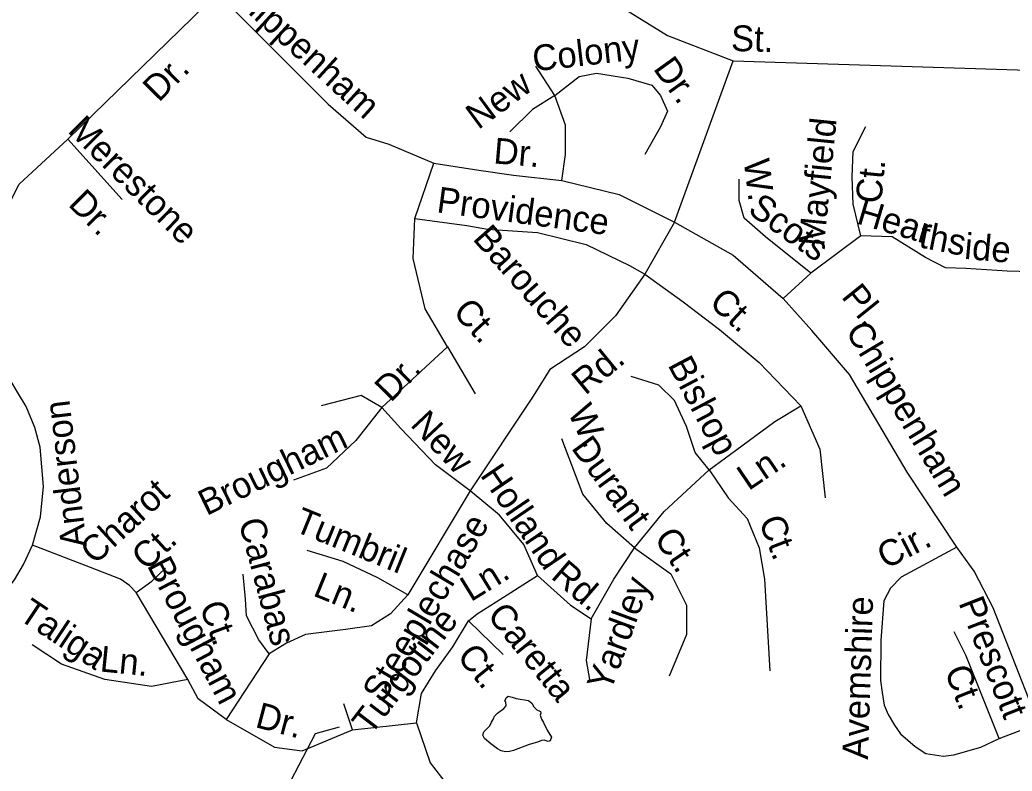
# Model space of a CAD drawing. Extents: x 2290055 to 2389491, y 66597 to 237875.
# Drawn here: x 2327683 to 2331332, y 154083 to 156845 of the extents above; entities that cross this region are included whole.
import ezdxf

# ---------------------------------------------------------------- set-up
doc = ezdxf.new("R2010")
doc.units = 0
for name, color, linetype in [('Exist Hydrographic Pond Under 1500 Sq Ft', 7, 'Continuous'), ('Exist Road Non-System Type 51', 7, 'Continuous'), ('Exist Road Non-System Type 51 Label', 7, 'Continuous')]:
    doc.layers.add(name, color=color, linetype=linetype)

msp = doc.modelspace()

# ---------------------------------------------------------------- linework, layer by layer
at = {"layer": 'Exist Hydrographic Pond Under 1500 Sq Ft'}
msp.add_lwpolyline([(2329468.2, 154154.6), (2329453, 154157.7), (2329439, 154165.2), (2329414.7, 154183.8), (2329391.5, 154203.9), (2329386, 154215.5), (2329388.5, 154227.6), (2329411, 154249.5), (2329417, 154263.4), (2329424.7, 154275.1), (2329428, 154285.8), (2329439.2, 154296.3), (2329462.5, 154314.1), (2329471.2, 154323.3), (2329470.5, 154336.4), (2329466.7, 154340.3), (2329470.7, 154352.7), (2329478, 154358.8), (2329493.2, 154355.3), (2329507.7, 154351), (2329553.2, 154342.6), (2329565.5, 154333.5), (2329573.5, 154320.3), (2329583.7, 154309.1), (2329597.7, 154302.5), (2329599.2, 154296.9), (2329596.5, 154289.3), (2329601, 154274.9), (2329608.7, 154261.9), (2329622, 154233.7), (2329637.7, 154207.8), (2329632.7, 154194.6), (2329625.5, 154192.3), (2329611.2, 154197.1), (2329601, 154196.1), (2329586.5, 154190.2), (2329556, 154181.1), (2329498.2, 154158.9), (2329483.5, 154155.2), (2329468.2, 154154.6)], dxfattribs=at)
at = {"layer": 'Exist Road Non-System Type 51'}
for points in [[(2329074.5, 157614.2), (2329735.5, 156994.4), (2329904, 156887), (2330064.9, 156787.4), (2330306.6, 156694.5), (2332978.6, 156610), (2333405, 156611), (2333711.5, 156626.4), (2334109.8, 156703), (2334497.5, 156778.2), (2334742.6, 156808.8), (2335033.7, 156816.5), (2335352.2, 156786.3)], [(2333057, 157134.9), (2332978.6, 156610), (2332918.7, 156153.4), (2332866.5, 155960.4), (2332804, 155743.1), (2332759.4, 155594.3), (2331962, 155844.3), (2331768.6, 155894.9), (2331619.9, 155912.8), (2331313.4, 155921.7), (2331161.7, 155930.7), (2331087.3, 155933.6), (2331012.9, 155972.3), (2330890.7, 156047.3), (2330775.5, 156052), (2330591.1, 155913.6), (2330489.7, 155821.3)], [(2327858.9, 156406.5), (2328409, 156943), (2328816.6, 156535.2), (2328956.6, 156414.2), (2329039.4, 156388.7), (2329205, 156318.6), (2329370.5, 156293.1), (2329497.9, 156274), (2329676.2, 156254.9), (2329886.3, 156203.9), (2330090.1, 156101.9), (2330306.6, 155980.8), (2330489.7, 155821.3)], [(2329676.2, 156254.9), (2329688.9, 156350.4), (2329688.9, 156458.8), (2329650.7, 156567.1), (2329580.7, 156675.4)], [(2330090.1, 156101.9), (2330306.6, 156694.5)], [(2329650.7, 156567.1), (2329739.9, 156637.2), (2329803.5, 156649.9), (2329918.2, 156630.8), (2330007.3, 156605.3), (2330039.2, 156567.1), (2330064.6, 156509.7), (2330039.2, 156452.4), (2329981.8, 156350.4)], [(2329650.7, 156567.1), (2329567.9, 156516.1), (2329485.2, 156433.3)], [(2330775.5, 156052), (2330747.9, 156167.3), (2330743.2, 156268.7), (2330747.9, 156361), (2330793.9, 156453.2)], [(2327038.9, 154305.5), (2327473.8, 154598.9), (2327550.7, 154658.2), (2327602.3, 154708.8), (2327662.7, 154786.8), (2327695.6, 154842.9), (2327729, 154914.1), (2327758.7, 155018.3), (2327769.9, 155129.9), (2327756.9, 155274.9), (2327737.6, 155346.9), (2327706, 155423.8), (2327673.8, 155477.1), (2327609.4, 155585), (2327553.6, 155699), (2327546.8, 155909.5), (2327585, 156056), (2327680.6, 156240.8), (2327858.9, 156406.5)], [(2327858.9, 156406.5), (2328058.8, 156184.8)], [(2329255.9, 155643.1), (2329173.1, 155783.3), (2329128.6, 155968.1), (2329134.9, 156114.7), (2329205, 156318.6)], [(2330591.1, 155913.6), (2330425.2, 156047.3), (2330346.9, 156116.5), (2330328.4, 156181.1), (2330328.4, 156259.5)], [(2330090.1, 156101.9), (2329981.8, 155910.8), (2329873.6, 155757.8), (2329759, 155643.1), (2329631.6, 155560.3), (2329567.9, 155458.3), (2329338.7, 155114.2), (2329109.5, 154731.9), (2329045.8, 154661.8), (2328975.7, 154617.2), (2328880.2, 154604.5), (2328733.8, 154585.3), (2328663.7, 154553.5), (2328600.1, 154515.2), (2328440.9, 154273.1), (2328339, 154349.6), (2328300.8, 154419.7), (2328110.9, 154740.2), (2328085.7, 154765.5), (2328052.5, 154789.4), (2327942.2, 154831.9), (2327729, 154914.1)], [(2329134.9, 156114.7), (2329326, 156089.2), (2329402.4, 156076.4), (2329587, 156063.7), (2329765.3, 156019.1), (2329924.5, 155942.6), (2329981.8, 155910.8), (2330121.9, 155808.8), (2330255.7, 155706.8), (2330402.1, 155585.8), (2330554.9, 155426.5)], [(2331501.7, 154089.6), (2331429.5, 154258), (2331261.8, 154683.9), (2331192.4, 154818.2), (2331128.2, 154906.2), (2330945.4, 155182.8), (2330734, 155541.8), (2330595.8, 155703.3), (2330489.7, 155821.3)], [(2329014, 155420.1), (2329255.9, 155643.1), (2329357.8, 155471.1)], [(2330217.4, 155190.7), (2330166.5, 155254.4), (2330134.7, 155350), (2330090.1, 155445.6), (2330032.8, 155502.9), (2329930.9, 155534.8)], [(2329014, 155420.1), (2328937.5, 155464.7), (2328791.1, 155426.5)], [(2329338.7, 155114.2), (2329211.4, 155209.8), (2329084, 155343.6), (2329014, 155420.1), (2328918.4, 155299), (2328810.2, 155197.1), (2328689.2, 155152.5)], [(2329587, 154802), (2329708, 154693.7), (2329784.4, 154642.7), (2329867.2, 154789.2), (2329943.6, 154903.9), (2330051.9, 155037.8), (2330217.4, 155190.7), (2330338.4, 155279.9), (2330459.4, 155369.1), (2330554.9, 155426.5)], [(2330554.9, 155426.5), (2330625, 155267.2), (2330644.1, 155088.7)], [(2329943.6, 154903.9), (2329841.8, 154993.2), (2329752.6, 155101.5), (2329676.2, 155305.4)], [(2330217.4, 155190.7), (2330287.5, 155088.7), (2330357.5, 155012.3), (2330402.1, 154903.9), (2330421.2, 154789.2), (2330440.3, 154451.5)], [(2328905.7, 154234.9), (2329141.3, 154260.4), (2329160.4, 154368.7), (2329211.4, 154451.5), (2329275, 154540.7), (2329332.3, 154636.3), (2329364.2, 154661.8), (2329434.2, 154706.4), (2329587, 154802), (2329536.1, 154916.7), (2329447, 155025), (2329338.7, 155114.2)], [(2329109.5, 154731.9), (2328999.7, 154794.5), (2328871.4, 154853.9), (2328739.2, 154894.2)], [(2329943.6, 154903.9), (2330077.4, 154808.4), (2330134.7, 154693.7), (2330134.7, 154585.3), (2330071, 154432.4)], [(2331128.2, 154906.2), (2330923.4, 154796.2), (2330884.7, 154755.7), (2330860.4, 154709.4), (2330849.4, 154564.7), (2330847.7, 154416.5), (2330854, 154372.6), (2330861.6, 154326.3), (2330876, 154291.5), (2330899.2, 154252.2), (2330921.1, 154220.9), (2330975.5, 154173.5), (2331014.8, 154148), (2331078.5, 154138.7), (2331117.8, 154143.4), (2331217.3, 154171.2), (2331284.9, 154203.6)], [(2328110.9, 154740.2), (2328168.1, 154781.4), (2328218.6, 154829.3)], [(2328600.1, 154515.2), (2328561.9, 154566.5), (2328515.9, 154654.6), (2328512.1, 154716), (2328504.4, 154807.9)], [(2329332.3, 154636.3), (2329460.4, 154512.5)], [(2329784.4, 154642.7), (2329765.3, 154489.8), (2329778.1, 154419.7)], [(2331284.9, 154203.6), (2331161.2, 154510.3), (2331118.9, 154596)], [(2328300.8, 154419.7), (2328167, 154394.2), (2327995.1, 154419.7), (2327835.9, 154477), (2327727.7, 154547.1)], [(2328440.9, 154273.1), (2328619.2, 154171.1), (2328721, 154158.4), (2328905.7, 154234.9), (2328873.9, 154330.4)], [(2329141.3, 154260.4), (2329192.2, 154113.8), (2329275, 154005.5), (2329408.8, 153903.5)], [(2331284.9, 154203.6), (2331429.5, 154258)]]:
    msp.add_lwpolyline(points, dxfattribs=at)
at = {"layer": 'Exist Road Non-System Type 51 Label'}
msp.add_lwpolyline([(2328619.7, 153932.1), (2328770.6, 154221.6), (2328858.7, 154246.8)], dxfattribs=at)

# ---------------------------------------------------------------- texts
for s, rotation, p in [('Chippenham', 317.6176, (2328419.9, 156960.8)), ('St.', 358.6042, (2330297.6, 156731.1)), ('Colony', 6.5756, (2329573.4, 156655.6)), ('Dr.', 305.6794, (2330009.5, 156666.1)), ('Dr.', 45.4114, (2328193.5, 156539.6)), ('New', 36.3507, (2329368.5, 156439.6)), ('Merestone', 315.2395, (2327855.2, 156435.1)), ('Mayfield', 84.3696, (2330640.3, 156009.9)), ('Dr.', 355.1067, (2329422.5, 156318)), ('W.', 277.1547, (2330344.2, 156328.4)), ('Ct.', 84.3696, (2330850.2, 156167.4)), ('Providence', 352.367, (2329212.8, 156138.3)), ('Dr.', 315.2395, (2327856.7, 156164.1)), ('Scots', 324.2724, (2330355.6, 156137.8)), ('Hear', 343.4878, (2330756, 156097.8)), ('Barouche', 311.5206, (2329344.9, 156039.1)), ('ths', 348.929, (2330985.6, 156009.9)), ('ide', 354.8034, (2331153.8, 155967.2)), ('Pl.', 308.8064, (2330701.1, 155826.8)), ('Ct.', 317.3342, (2330213.4, 155799.9)), ('Ct.', 312.3064, (2329271.3, 155769)), ('Chippenham', 301.0272, (2330716.8, 155701.6)), ('Rd.', 39.4227, (2329762.1, 155462.8)), ('Bishop', 297.8411, (2330064.1, 155577.2)), ('Dr.', 45.6022, (2329046.8, 155436.4)), ('Anderson', 96.8107, (2327929.2, 154911.3)), ('W.', 295.3552, (2329696, 155403.8)), ('New', 313.2454, (2329115.2, 155354.4)), ('Brougham', 26.0539, (2328369.2, 155020.6)), ('Durant', 306.26, (2329708, 155270.9)), ('Holland', 304.2153, (2329373.2, 155171.5)), ('Ln.', 34.1603, (2330362.6, 155112.2)), ('Charot', 42.5133, (2327958.6, 154839.2)), ('Tumbril', 337.8356, (2328686.3, 154967.6)), ('Carabas', 284.9897, (2328486.5, 155000.8)), ('Steeplechase', 59.2915, (2329018.6, 154330.1)), ('Ct.', 291.1417, (2330398.9, 155002.9)), ('Ct.', 42.5133, (2328147.7, 154816.9)), ('Ct.', 304.0713, (2330012.6, 154938.8)), ('Cir.', 27.3001, (2330867.2, 154824.3)), ('Brougham', 297.657, (2328148.6, 154839.9)), ('Rd.', 319.259, (2329631.9, 154794.9)), ('Ln.', 337.8356, (2328756.8, 154730)), ('Ln.', 31.6228, (2329341.1, 154703.9)), ('Yardley', 69.7978, (2329854.8, 154371)), ('Taliga', 326.3099, (2327673, 154644.7)), ('Ct.', 290.3323, (2328342.2, 154689.5)), ('Avemshire', 88.1843, (2330801.9, 154125)), ('Prescott', 291.41, (2331133.8, 154702.4)), ('Turgotine', 52.5946, (2328973.2, 154211.1)), ('Caretta', 309.1654, (2329398.1, 154654.8)), ('Ln.', 354.2892, (2327974.7, 154450.2)), ('Ct.', 309.1654, (2329286.9, 154504)), ('Ct.', 291.41, (2331082.1, 154452.2)), ('Dr.', 345.2566, (2328544.5, 154246))]:
    msp.add_text(s, height=95, rotation=rotation, dxfattribs=at).set_placement(p)

doc.saveas('drawing.dxf')
